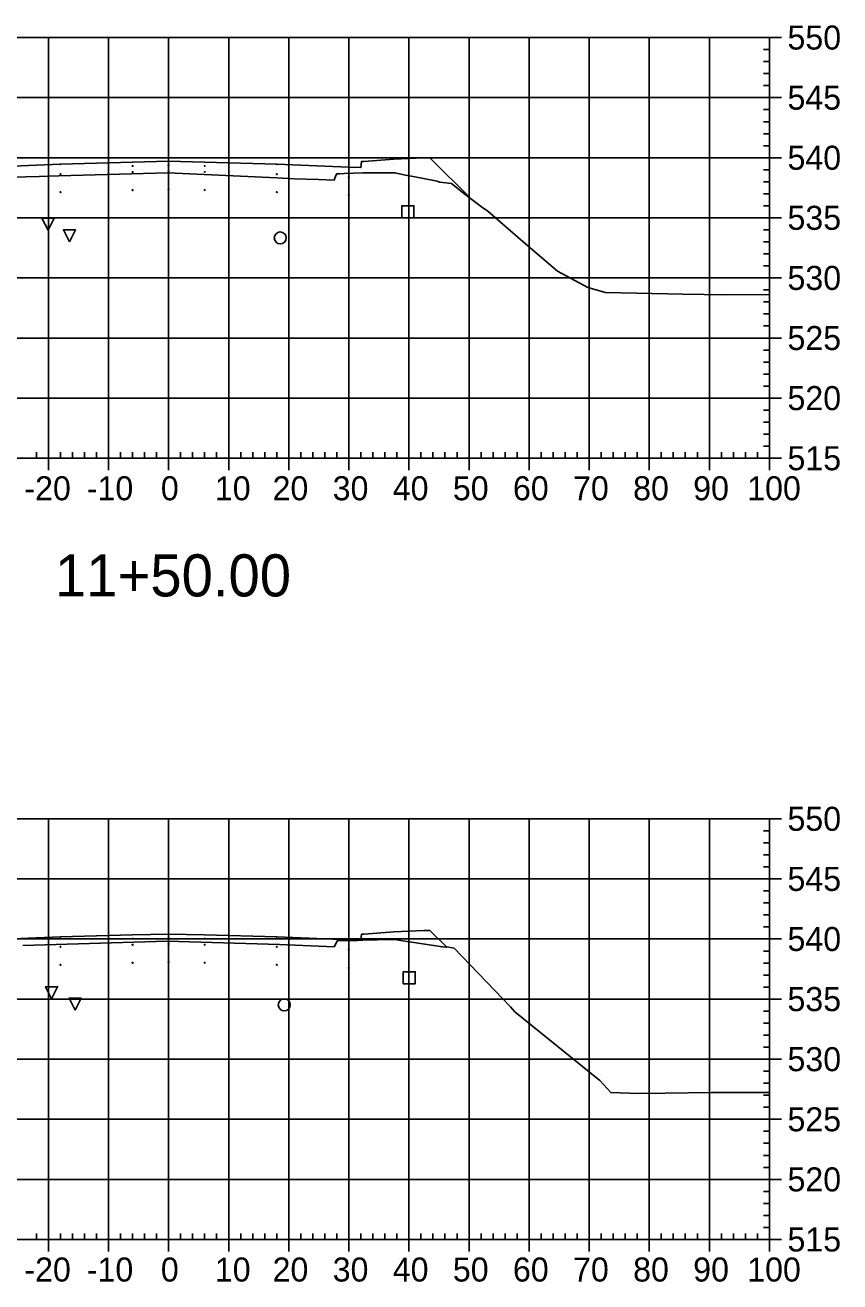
# Model space of a CAD drawing. Extents: x 708103 to 717568, y 374476 to 378707.
# Drawn here: x 708203.1 to 708338.7, y 377617.6 to 377826.7 of the extents above; entities that cross this region are included whole.
import ezdxf

# ---------------------------------------------------------------- set-up
doc = ezdxf.new("R2010")
doc.units = 0
for name, color, linetype in [('1', 7, 'Continuous'), ('13', 7, 'Continuous'), ('14', 7, 'Continuous'), ('22', 7, 'Continuous'), ('4', 7, 'Continuous'), ('57', 7, 'Continuous'), ('Existing', 7, 'Continuous')]:
    doc.layers.add(name, color=color, linetype=linetype)

msp = doc.modelspace()

# ---------------------------------------------------------------- linework, layer by layer
for points in [[(708220.93, 377803.2), (708221.03, 377803.2), (708221.03, 377803.3), (708220.93, 377803.3)], [(708220.93, 377802.2), (708221.03, 377802.2), (708221.03, 377802.3), (708220.93, 377802.3)], [(708226.93, 377803.32), (708227.03, 377803.32), (708227.03, 377803.42), (708226.93, 377803.42)], [(708226.93, 377802.32), (708227.03, 377802.32), (708227.03, 377802.42), (708226.93, 377802.42)], [(708232.93, 377803.2), (708233.03, 377803.2), (708233.03, 377803.3), (708232.93, 377803.3)], [(708232.93, 377802.2), (708233.03, 377802.2), (708233.03, 377802.3), (708232.93, 377802.3)], [(708208.93, 377801.84), (708209.03, 377801.84), (708209.03, 377801.94), (708208.93, 377801.94)], [(708244.93, 377801.84), (708245.03, 377801.84), (708245.03, 377801.94), (708244.93, 377801.94)], [(708256.93, 377801.36), (708257.03, 377801.36), (708257.03, 377801.46), (708256.93, 377801.46)], [(708208.93, 377798.84), (708209.03, 377798.84), (708209.03, 377798.94), (708208.93, 377798.94)], [(708220.93, 377799.2), (708221.03, 377799.2), (708221.03, 377799.3), (708220.93, 377799.3)], [(708226.93, 377799.32), (708227.03, 377799.32), (708227.03, 377799.42), (708226.93, 377799.42)], [(708232.93, 377799.2), (708233.03, 377799.2), (708233.03, 377799.3), (708232.93, 377799.3)], [(708244.93, 377798.84), (708245.03, 377798.84), (708245.03, 377798.94), (708244.93, 377798.94)], [(708256.93, 377798.36), (708257.03, 377798.36), (708257.03, 377798.46), (708256.93, 377798.46)], [(708220.93, 377674.63), (708221.03, 377674.63), (708221.03, 377674.73), (708220.93, 377674.73)], [(708226.93, 377674.75), (708227.03, 377674.75), (708227.03, 377674.85), (708226.93, 377674.85)], [(708232.93, 377674.63), (708233.03, 377674.63), (708233.03, 377674.73), (708232.93, 377674.73)], [(708208.93, 377673.27), (708209.03, 377673.27), (708209.03, 377673.37), (708208.93, 377673.37)], [(708220.93, 377673.63), (708221.03, 377673.63), (708221.03, 377673.73), (708220.93, 377673.73)], [(708226.93, 377673.75), (708227.03, 377673.75), (708227.03, 377673.85), (708226.93, 377673.85)], [(708232.93, 377673.63), (708233.03, 377673.63), (708233.03, 377673.73), (708232.93, 377673.73)], [(708244.93, 377673.27), (708245.03, 377673.27), (708245.03, 377673.37), (708244.93, 377673.37)], [(708256.93, 377672.79), (708257.03, 377672.79), (708257.03, 377672.89), (708256.93, 377672.89)], [(708220.93, 377670.63), (708221.03, 377670.63), (708221.03, 377670.73), (708220.93, 377670.73)], [(708226.93, 377670.75), (708227.03, 377670.75), (708227.03, 377670.85), (708226.93, 377670.85)], [(708232.93, 377670.63), (708233.03, 377670.63), (708233.03, 377670.73), (708232.93, 377670.73)], [(708208.93, 377670.27), (708209.03, 377670.27), (708209.03, 377670.37), (708208.93, 377670.37)], [(708244.93, 377670.27), (708245.03, 377670.27), (708245.03, 377670.37), (708244.93, 377670.37)], [(708256.93, 377669.79), (708257.03, 377669.79), (708257.03, 377669.89), (708256.93, 377669.89)]]:
    msp.add_lwpolyline(points, close=True)
at = {"layer": '1'}
for points in [[(708206.91, 377792.56), (708205.91, 377794.56), (708207.91, 377794.56)], [(708210.48, 377790.64), (708209.48, 377792.64), (708211.48, 377792.64)], [(708207.5, 377664.69), (708206.5, 377666.69), (708208.5, 377666.69)], [(708211.42, 377662.81), (708210.42, 377664.81), (708212.42, 377664.81)]]:
    msp.add_lwpolyline(points, close=True, dxfattribs=at)
at = {"layer": '13'}
for centre in [(708245.57, 377791.28), (708246.24, 377663.67)]:
    msp.add_circle(centre, 1, dxfattribs=at)
at = {"layer": '14'}
for points in [[(708208.98, 377803.55), (708208.98, 377803.6), (708208.98, 377803.55), (708208.93, 377803.55), (708208.98, 377803.55), (708208.98, 377803.5), (708208.98, 377803.55), (708209.03, 377803.55)], [(708226.98, 377804.03), (708226.98, 377804.08), (708226.98, 377804.03), (708226.93, 377804.03), (708226.98, 377804.03), (708226.98, 377803.98), (708226.98, 377804.03), (708227.03, 377804.03)], [(708244.98, 377803.55), (708244.98, 377803.6), (708244.98, 377803.55), (708244.93, 377803.55), (708244.98, 377803.55), (708244.98, 377803.5), (708244.98, 377803.55), (708245.03, 377803.55)], [(708256.98, 377803.07), (708256.98, 377803.12), (708256.98, 377803.07), (708256.93, 377803.07), (708256.98, 377803.07), (708256.98, 377803.02), (708256.98, 377803.07), (708257.03, 377803.07)], [(708277.44, 377797.68), (708277.44, 377797.73), (708277.44, 377797.68), (708277.39, 377797.68), (708277.44, 377797.68), (708277.44, 377797.63), (708277.44, 377797.68), (708277.49, 377797.68)], [(708208.98, 377674.98), (708208.98, 377675.03), (708208.98, 377674.98), (708208.93, 377674.98), (708208.98, 377674.98), (708208.98, 377674.93), (708208.98, 377674.98), (708209.03, 377674.98)], [(708226.98, 377675.46), (708226.98, 377675.51), (708226.98, 377675.46), (708226.93, 377675.46), (708226.98, 377675.46), (708226.98, 377675.41), (708226.98, 377675.46), (708227.03, 377675.46)], [(708244.98, 377674.98), (708244.98, 377675.03), (708244.98, 377674.98), (708244.93, 377674.98), (708244.98, 377674.98), (708244.98, 377674.93), (708244.98, 377674.98), (708245.03, 377674.98)], [(708256.98, 377674.5), (708256.98, 377674.55), (708256.98, 377674.5), (708256.93, 377674.5), (708256.98, 377674.5), (708256.98, 377674.45), (708256.98, 377674.5), (708257.03, 377674.5)], [(708273.25, 377673.3), (708273.25, 377673.35), (708273.25, 377673.3), (708273.2, 377673.3), (708273.25, 377673.3), (708273.25, 377673.25), (708273.25, 377673.3), (708273.3, 377673.3)]]:
    msp.add_lwpolyline(points, dxfattribs=at)
at = {"layer": '22'}
for points in [[(708178.22, 377799.37), (708183.48, 377804.63), (708184.48, 377804.59), (708189.48, 377804.39), (708194.48, 377803.99), (708194.9, 377803.99), (708194.98, 377802.99), (708196.98, 377803.07), (708208.98, 377803.55), (708220.98, 377803.91), (708226.98, 377804.03), (708232.98, 377803.91), (708244.98, 377803.55), (708256.98, 377803.07), (708258.98, 377802.99), (708259.07, 377803.99), (708259.48, 377803.99), (708264.48, 377804.39), (708269.48, 377804.59), (708270.48, 377804.63), (708277.44, 377797.68)], [(708178.81, 377671.39), (708183.48, 377676.06), (708184.48, 377676.02), (708189.48, 377675.82), (708194.48, 377675.42), (708194.9, 377675.42), (708194.98, 377674.42), (708196.98, 377674.5), (708208.98, 377674.98), (708220.98, 377675.34), (708226.98, 377675.46), (708232.98, 377675.34), (708244.98, 377674.98), (708256.98, 377674.5), (708258.98, 377674.42), (708259.07, 377675.42), (708259.48, 377675.42), (708264.48, 377675.82), (708269.48, 377676.02), (708270.48, 377676.06), (708273.25, 377673.3)]]:
    msp.add_lwpolyline(points, dxfattribs=at)
at = {"layer": '4'}
for points in [[(708265.8, 377794.65), (708267.8, 377794.65), (708267.8, 377796.65), (708265.8, 377796.65)], [(708266.04, 377667.18), (708268.04, 377667.18), (708268.04, 377669.18), (708266.04, 377669.18)]]:
    msp.add_lwpolyline(points, close=True, dxfattribs=at)
at = {"layer": '57'}
for p, q in [((708126.98, 377824.63), (708326.98, 377824.63)), ((708206.98, 377754.63), (708206.98, 377824.63)), ((708216.98, 377754.63), (708216.98, 377824.63)), ((708226.98, 377754.63), (708226.98, 377824.63)), ((708236.98, 377754.63), (708236.98, 377824.63)), ((708246.98, 377754.63), (708246.98, 377824.63)), ((708256.98, 377754.63), (708256.98, 377824.63)), ((708266.98, 377754.63), (708266.98, 377824.63)), ((708276.98, 377754.63), (708276.98, 377824.63)), ((708286.98, 377754.63), (708286.98, 377824.63)), ((708296.98, 377754.63), (708296.98, 377824.63)), ((708306.98, 377754.63), (708306.98, 377824.63)), ((708316.98, 377754.63), (708316.98, 377824.63)), ((708326.98, 377754.63), (708326.98, 377824.63)), ((708326.98, 377754.63), (708326.98, 377824.63)), ((708328.98, 377824.63), (708326.98, 377824.63)), ((708326.98, 377822.63), (708325.98, 377822.63)), ((708326.98, 377820.63), (708325.98, 377820.63)), ((708326.98, 377818.63), (708325.98, 377818.63)), ((708326.98, 377816.63), (708325.98, 377816.63)), ((708126.98, 377814.63), (708326.98, 377814.63)), ((708328.98, 377814.63), (708326.98, 377814.63)), ((708326.98, 377812.63), (708325.98, 377812.63)), ((708326.98, 377810.63), (708325.98, 377810.63)), ((708326.98, 377808.63), (708325.98, 377808.63)), ((708326.98, 377806.63), (708325.98, 377806.63)), ((708126.98, 377804.63), (708326.98, 377804.63)), ((708328.98, 377804.63), (708326.98, 377804.63)), ((708326.98, 377802.63), (708325.98, 377802.63)), ((708326.98, 377800.63), (708325.98, 377800.63)), ((708326.98, 377798.63), (708325.98, 377798.63)), ((708326.98, 377796.63), (708325.98, 377796.63)), ((708126.98, 377794.63), (708326.98, 377794.63)), ((708328.98, 377794.63), (708326.98, 377794.63)), ((708326.98, 377792.63), (708325.98, 377792.63)), ((708326.98, 377790.63), (708325.98, 377790.63)), ((708326.98, 377788.63), (708325.98, 377788.63)), ((708326.98, 377786.63), (708325.98, 377786.63)), ((708126.98, 377784.63), (708326.98, 377784.63)), ((708328.98, 377784.63), (708326.98, 377784.63)), ((708326.98, 377782.63), (708325.98, 377782.63)), ((708326.98, 377780.63), (708325.98, 377780.63)), ((708326.98, 377778.63), (708325.98, 377778.63)), ((708326.98, 377776.63), (708325.98, 377776.63)), ((708126.98, 377774.63), (708326.98, 377774.63)), ((708328.98, 377774.63), (708326.98, 377774.63)), ((708326.98, 377772.63), (708325.98, 377772.63)), ((708326.98, 377770.63), (708325.98, 377770.63)), ((708326.98, 377768.63), (708325.98, 377768.63)), ((708126.98, 377764.63), (708326.98, 377764.63)), ((708326.98, 377766.63), (708325.98, 377766.63)), ((708328.98, 377764.63), (708326.98, 377764.63)), ((708326.98, 377762.63), (708325.98, 377762.63)), ((708326.98, 377760.63), (708325.98, 377760.63)), ((708326.98, 377758.63), (708325.98, 377758.63)), ((708326.98, 377756.63), (708325.98, 377756.63)), ((708126.98, 377754.63), (708326.98, 377754.63)), ((708126.98, 377754.63), (708326.98, 377754.63)), ((708204.98, 377754.63), (708204.98, 377755.63)), ((708206.98, 377752.63), (708206.98, 377754.63)), ((708208.98, 377754.63), (708208.98, 377755.63)), ((708210.98, 377754.63), (708210.98, 377755.63)), ((708212.98, 377754.63), (708212.98, 377755.63)), ((708214.98, 377754.63), (708214.98, 377755.63)), ((708216.98, 377752.63), (708216.98, 377754.63)), ((708218.98, 377754.63), (708218.98, 377755.63)), ((708220.98, 377754.63), (708220.98, 377755.63)), ((708222.98, 377754.63), (708222.98, 377755.63)), ((708224.98, 377754.63), (708224.98, 377755.63)), ((708226.98, 377752.63), (708226.98, 377754.63)), ((708228.98, 377754.63), (708228.98, 377755.63)), ((708230.98, 377754.63), (708230.98, 377755.63)), ((708232.98, 377754.63), (708232.98, 377755.63)), ((708234.98, 377754.63), (708234.98, 377755.63)), ((708236.98, 377752.63), (708236.98, 377754.63)), ((708238.98, 377754.63), (708238.98, 377755.63)), ((708240.98, 377754.63), (708240.98, 377755.63)), ((708242.98, 377754.63), (708242.98, 377755.63)), ((708244.98, 377754.63), (708244.98, 377755.63)), ((708246.98, 377752.63), (708246.98, 377754.63)), ((708248.98, 377754.63), (708248.98, 377755.63)), ((708250.98, 377754.63), (708250.98, 377755.63)), ((708252.98, 377754.63), (708252.98, 377755.63)), ((708254.98, 377754.63), (708254.98, 377755.63)), ((708256.98, 377752.63), (708256.98, 377754.63)), ((708258.98, 377754.63), (708258.98, 377755.63)), ((708260.98, 377754.63), (708260.98, 377755.63)), ((708262.98, 377754.63), (708262.98, 377755.63)), ((708264.98, 377754.63), (708264.98, 377755.63)), ((708266.98, 377752.63), (708266.98, 377754.63)), ((708268.98, 377754.63), (708268.98, 377755.63)), ((708270.98, 377754.63), (708270.98, 377755.63)), ((708272.98, 377754.63), (708272.98, 377755.63)), ((708274.98, 377754.63), (708274.98, 377755.63)), ((708276.98, 377752.63), (708276.98, 377754.63)), ((708278.98, 377754.63), (708278.98, 377755.63)), ((708280.98, 377754.63), (708280.98, 377755.63)), ((708282.98, 377754.63), (708282.98, 377755.63)), ((708284.98, 377754.63), (708284.98, 377755.63)), ((708286.98, 377752.63), (708286.98, 377754.63)), ((708288.98, 377754.63), (708288.98, 377755.63)), ((708290.98, 377754.63), (708290.98, 377755.63)), ((708292.98, 377754.63), (708292.98, 377755.63)), ((708294.98, 377754.63), (708294.98, 377755.63)), ((708296.98, 377752.63), (708296.98, 377754.63)), ((708298.98, 377754.63), (708298.98, 377755.63)), ((708300.98, 377754.63), (708300.98, 377755.63)), ((708302.98, 377754.63), (708302.98, 377755.63)), ((708304.98, 377754.63), (708304.98, 377755.63)), ((708306.98, 377752.63), (708306.98, 377754.63)), ((708308.98, 377754.63), (708308.98, 377755.63)), ((708310.98, 377754.63), (708310.98, 377755.63)), ((708312.98, 377754.63), (708312.98, 377755.63)), ((708314.98, 377754.63), (708314.98, 377755.63)), ((708316.98, 377752.63), (708316.98, 377754.63)), ((708318.98, 377754.63), (708318.98, 377755.63)), ((708320.98, 377754.63), (708320.98, 377755.63)), ((708322.98, 377754.63), (708322.98, 377755.63)), ((708324.98, 377754.63), (708324.98, 377755.63)), ((708326.98, 377752.63), (708326.98, 377754.63)), ((708328.98, 377754.63), (708326.98, 377754.63)), ((708126.98, 377694.63), (708326.98, 377694.63)), ((708206.98, 377624.63), (708206.98, 377694.63)), ((708216.98, 377624.63), (708216.98, 377694.63)), ((708226.98, 377624.63), (708226.98, 377694.63)), ((708236.98, 377624.63), (708236.98, 377694.63)), ((708246.98, 377624.63), (708246.98, 377694.63)), ((708256.98, 377624.63), (708256.98, 377694.63)), ((708266.98, 377624.63), (708266.98, 377694.63)), ((708276.98, 377624.63), (708276.98, 377694.63)), ((708286.98, 377624.63), (708286.98, 377694.63)), ((708296.98, 377624.63), (708296.98, 377694.63)), ((708306.98, 377624.63), (708306.98, 377694.63)), ((708316.98, 377624.63), (708316.98, 377694.63)), ((708326.98, 377624.63), (708326.98, 377694.63)), ((708326.98, 377624.63), (708326.98, 377694.63)), ((708328.98, 377694.63), (708326.98, 377694.63)), ((708326.98, 377692.63), (708325.98, 377692.63)), ((708326.98, 377690.63), (708325.98, 377690.63)), ((708326.98, 377688.63), (708325.98, 377688.63)), ((708326.98, 377686.63), (708325.98, 377686.63)), ((708126.98, 377684.63), (708326.98, 377684.63)), ((708328.98, 377684.63), (708326.98, 377684.63)), ((708326.98, 377682.63), (708325.98, 377682.63)), ((708326.98, 377680.63), (708325.98, 377680.63)), ((708326.98, 377678.63), (708325.98, 377678.63)), ((708326.98, 377676.63), (708325.98, 377676.63)), ((708126.98, 377674.63), (708326.98, 377674.63)), ((708326.98, 377672.63), (708325.98, 377672.63)), ((708328.98, 377674.63), (708326.98, 377674.63)), ((708326.98, 377670.63), (708325.98, 377670.63)), ((708326.98, 377668.63), (708325.98, 377668.63)), ((708326.98, 377666.63), (708325.98, 377666.63)), ((708126.98, 377664.63), (708326.98, 377664.63)), ((708328.98, 377664.63), (708326.98, 377664.63)), ((708326.98, 377662.63), (708325.98, 377662.63)), ((708326.98, 377660.63), (708325.98, 377660.63)), ((708326.98, 377658.63), (708325.98, 377658.63)), ((708326.98, 377656.63), (708325.98, 377656.63)), ((708126.98, 377654.63), (708326.98, 377654.63)), ((708328.98, 377654.63), (708326.98, 377654.63)), ((708326.98, 377652.63), (708325.98, 377652.63)), ((708326.98, 377650.63), (708325.98, 377650.63)), ((708326.98, 377648.63), (708325.98, 377648.63)), ((708326.98, 377646.63), (708325.98, 377646.63)), ((708126.98, 377644.63), (708326.98, 377644.63)), ((708328.98, 377644.63), (708326.98, 377644.63)), ((708326.98, 377642.63), (708325.98, 377642.63)), ((708326.98, 377640.63), (708325.98, 377640.63)), ((708326.98, 377638.63), (708325.98, 377638.63)), ((708326.98, 377636.63), (708325.98, 377636.63)), ((708126.98, 377634.63), (708326.98, 377634.63)), ((708328.98, 377634.63), (708326.98, 377634.63)), ((708326.98, 377632.63), (708325.98, 377632.63)), ((708326.98, 377630.63), (708325.98, 377630.63)), ((708326.98, 377628.63), (708325.98, 377628.63)), ((708326.98, 377626.63), (708325.98, 377626.63)), ((708126.98, 377624.63), (708326.98, 377624.63)), ((708126.98, 377624.63), (708326.98, 377624.63)), ((708204.98, 377624.63), (708204.98, 377625.63)), ((708206.98, 377622.63), (708206.98, 377624.63)), ((708208.98, 377624.63), (708208.98, 377625.63)), ((708210.98, 377624.63), (708210.98, 377625.63)), ((708212.98, 377624.63), (708212.98, 377625.63)), ((708214.98, 377624.63), (708214.98, 377625.63)), ((708216.98, 377622.63), (708216.98, 377624.63)), ((708218.98, 377624.63), (708218.98, 377625.63)), ((708220.98, 377624.63), (708220.98, 377625.63)), ((708222.98, 377624.63), (708222.98, 377625.63)), ((708224.98, 377624.63), (708224.98, 377625.63)), ((708226.98, 377622.63), (708226.98, 377624.63)), ((708228.98, 377624.63), (708228.98, 377625.63)), ((708230.98, 377624.63), (708230.98, 377625.63)), ((708232.98, 377624.63), (708232.98, 377625.63)), ((708234.98, 377624.63), (708234.98, 377625.63)), ((708236.98, 377622.63), (708236.98, 377624.63)), ((708238.98, 377624.63), (708238.98, 377625.63)), ((708240.98, 377624.63), (708240.98, 377625.63)), ((708242.98, 377624.63), (708242.98, 377625.63)), ((708244.98, 377624.63), (708244.98, 377625.63)), ((708246.98, 377622.63), (708246.98, 377624.63)), ((708248.98, 377624.63), (708248.98, 377625.63)), ((708250.98, 377624.63), (708250.98, 377625.63)), ((708252.98, 377624.63), (708252.98, 377625.63)), ((708254.98, 377624.63), (708254.98, 377625.63)), ((708256.98, 377622.63), (708256.98, 377624.63)), ((708258.98, 377624.63), (708258.98, 377625.63)), ((708260.98, 377624.63), (708260.98, 377625.63)), ((708262.98, 377624.63), (708262.98, 377625.63)), ((708264.98, 377624.63), (708264.98, 377625.63)), ((708266.98, 377622.63), (708266.98, 377624.63)), ((708268.98, 377624.63), (708268.98, 377625.63)), ((708270.98, 377624.63), (708270.98, 377625.63)), ((708272.98, 377624.63), (708272.98, 377625.63)), ((708274.98, 377624.63), (708274.98, 377625.63)), ((708276.98, 377622.63), (708276.98, 377624.63)), ((708278.98, 377624.63), (708278.98, 377625.63)), ((708280.98, 377624.63), (708280.98, 377625.63)), ((708282.98, 377624.63), (708282.98, 377625.63)), ((708284.98, 377624.63), (708284.98, 377625.63)), ((708286.98, 377622.63), (708286.98, 377624.63)), ((708288.98, 377624.63), (708288.98, 377625.63)), ((708290.98, 377624.63), (708290.98, 377625.63)), ((708292.98, 377624.63), (708292.98, 377625.63)), ((708294.98, 377624.63), (708294.98, 377625.63)), ((708296.98, 377622.63), (708296.98, 377624.63)), ((708298.98, 377624.63), (708298.98, 377625.63)), ((708300.98, 377624.63), (708300.98, 377625.63)), ((708302.98, 377624.63), (708302.98, 377625.63)), ((708304.98, 377624.63), (708304.98, 377625.63)), ((708306.98, 377622.63), (708306.98, 377624.63)), ((708308.98, 377624.63), (708308.98, 377625.63)), ((708310.98, 377624.63), (708310.98, 377625.63)), ((708312.98, 377624.63), (708312.98, 377625.63)), ((708314.98, 377624.63), (708314.98, 377625.63)), ((708316.98, 377622.63), (708316.98, 377624.63)), ((708318.98, 377624.63), (708318.98, 377625.63)), ((708320.98, 377624.63), (708320.98, 377625.63)), ((708322.98, 377624.63), (708322.98, 377625.63)), ((708324.98, 377624.63), (708324.98, 377625.63)), ((708326.98, 377622.63), (708326.98, 377624.63)), ((708328.98, 377624.63), (708326.98, 377624.63))]:
    msp.add_line(p, q, dxfattribs=at)
at = {"layer": 'Existing'}
for points in [[(708198.53, 377801.34), (708205.42, 377801.53), (708208.71, 377801.59), (708226.86, 377802.11), (708245, 377801.31), (708247.86, 377801.13), (708251.94, 377801), (708254.54, 377800.91), (708254.65, 377801.25), (708254.75, 377801.52), (708254.8, 377801.68), (708254.96, 377801.97), (708255.36, 377801.94), (708256.18, 377802.02), (708259.3, 377802.11), (708263.6, 377802.12), (708264.65, 377802.12), (708266.4, 377801.73), (708267.7, 377801.48), (708271.67, 377800.74), (708272.06, 377800.55), (708272.11, 377800.54), (708274.04, 377800.34), (708276.05, 377798.72), (708279.07, 377796.46), (708280.09, 377795.75), (708285.98, 377790.63), (708291.71, 377785.74), (708296.78, 377783.01), (708299.67, 377782.23), (708312.55, 377781.93), (708319.6, 377781.79), (708326.97, 377781.87), (708326.98, 377781.87)], [(708202.71, 377673.55), (708226.75, 377674.27), (708245.44, 377673.7), (708254.52, 377673.34), (708254.62, 377673.51), (708255.06, 377674.34), (708255.95, 377674.36), (708258.41, 377674.4), (708259.3, 377674.43), (708264.2, 377674.52), (708264.78, 377674.53), (708265.22, 377674.46), (708272.58, 377673.32), (708272.85, 377673.29), (708273.29, 377673.3), (708274.5, 377673.09), (708283.86, 377663.33), (708284.6, 377662.53), (708298.76, 377651.09), (708300.57, 377649.1), (708305.25, 377648.94), (708309.64, 377648.98), (708317.33, 377649.06), (708317.98, 377649.06), (708319.93, 377649.07), (708322.33, 377649.07), (708322.98, 377649.07), (708324.51, 377649.08), (708326.04, 377649.1), (708326.69, 377649.1), (708326.98, 377649.1)]]:
    msp.add_lwpolyline(points, dxfattribs=at)

# ---------------------------------------------------------------- texts
at = {"layer": '1'}
msp.add_text('11+50.00', height=7, dxfattribs=at).set_placement((708208.06, 377731.63))
at = {"layer": '14'}
for p in [(708269.45, 377804.54), (708264.45, 377803.68), (708269.45, 377803.88), (708264.45, 377675.11), (708269.45, 377675.97), (708269.45, 377675.31)]:
    msp.add_text('+', height=0.1, dxfattribs=at).set_placement(p)
at = {"layer": '57'}
for s, p in [('550', (708329.98, 377822.63)), ('545', (708329.98, 377812.63)), ('540', (708329.98, 377802.63)), ('535', (708329.98, 377792.63)), ('530', (708329.98, 377782.63)), ('525', (708329.98, 377772.63)), ('520', (708329.98, 377762.63)), ('515', (708329.98, 377752.63)), ('-20', (708202.98, 377747.63)), ('-10', (708213.37, 377747.63)), ('0', (708225.69, 377747.63)), ('10', (708234.68, 377747.63)), ('20', (708244.29, 377747.63)), ('30', (708254.29, 377747.63)), ('40', (708264.29, 377747.63)), ('50', (708274.29, 377747.63)), ('60', (708284.29, 377747.63)), ('70', (708294.29, 377747.63)), ('80', (708304.29, 377747.63)), ('90', (708314.29, 377747.63)), ('100', (708323.28, 377747.63)), ('550', (708329.98, 377692.63)), ('545', (708329.98, 377682.63)), ('540', (708329.98, 377672.63)), ('535', (708329.98, 377662.63)), ('530', (708329.98, 377652.63)), ('525', (708329.98, 377642.63)), ('520', (708329.98, 377632.63)), ('515', (708329.98, 377622.63)), ('-20', (708202.98, 377617.63)), ('-10', (708213.37, 377617.63)), ('0', (708225.69, 377617.63)), ('10', (708234.68, 377617.63)), ('20', (708244.29, 377617.63)), ('30', (708254.29, 377617.63)), ('40', (708264.29, 377617.63)), ('50', (708274.29, 377617.63)), ('60', (708284.29, 377617.63)), ('70', (708294.29, 377617.63)), ('80', (708304.29, 377617.63)), ('90', (708314.29, 377617.63)), ('100', (708323.28, 377617.63))]:
    msp.add_text(s, height=4, dxfattribs=at).set_placement(p)

doc.saveas('drawing.dxf')
